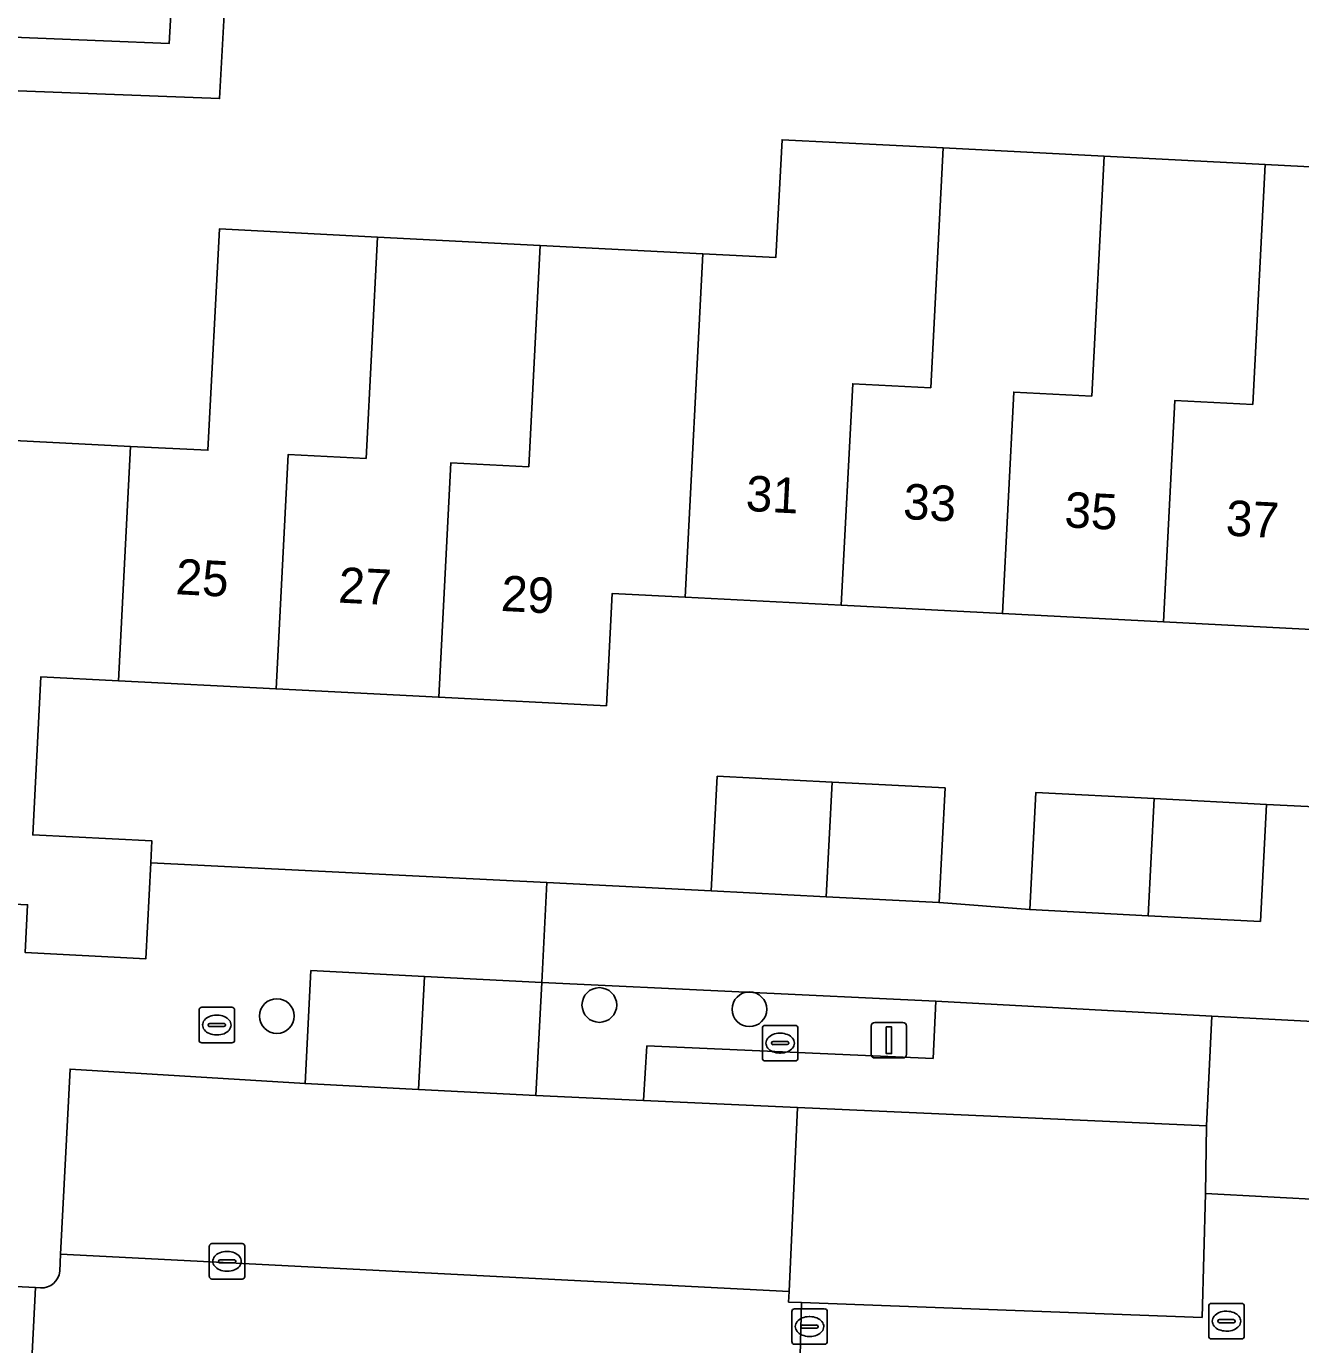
# Model space of a CAD drawing. Extents: x 162989 to 165008, y 383432 to 384338.
# Drawn here: x 164523.65 to 164559.57, y 383602.98 to 383640.13 of the extents above; entities that cross this region are included whole.
import ezdxf

# ---------------------------------------------------------------- set-up
doc = ezdxf.new("R2010")
doc.units = 0
for name, color, linetype in [('IMGEO_Boom', 7, 'Continuous'), ('IMGEO_Erf', 7, 'Continuous'), ('IMGEO_Groenvoorziening', 7, 'Continuous'), ('IMGEO_Kolk', 7, 'Continuous'), ('IMGEO_Lichtmast', 7, 'Continuous'), ('IMGEO_Pand', 7, 'Continuous'), ('IMGEO_Pand_nummerreeks', 7, 'Continuous'), ('IMGEO_Parkeervlak_open', 7, 'Continuous'), ('IMGEO_Rijbaan_lokaal_open', 7, 'Continuous'), ('IMGEO_Rioolput', 7, 'Continuous'), ('IMGEO_Voetpad_open', 7, 'Continuous')]:
    doc.layers.add(name, color=color, linetype=linetype)

msp = doc.modelspace()

# ---------------------------------------------------------------- linework, layer by layer
at = {"layer": 'IMGEO_Boom'}
for centre in [(164539.801, 383612.549), (164544.03, 383612.428), (164530.711, 383612.238)]:
    msp.add_circle(centre, 0.489, dxfattribs=at)
at = {"layer": 'IMGEO_Erf'}
for points in [[(164522.022, 383628.53), (164526.585, 383628.296), (164528.769, 383628.184), (164529.09, 383634.425), (164533.548, 383634.196), (164538.133, 383633.961), (164542.718, 383633.726), (164544.78, 383633.62), (164544.95, 383636.94), (164549.49, 383636.707), (164554.03, 383636.474), (164558.57, 383636.241), (164563.11, 383636.008), (164567.799, 383635.767), (164570.144, 383635.654), (164570.266, 383637.703), (164570.762, 383645.678)], [(164529.455, 383644.536), (164529.095, 383638.097), (164519.949, 383638.451)], [(164560.239, 383623.116), (164555.699, 383623.35), (164551.16, 383623.582), (164546.619, 383623.816), (164542.222, 383624.041), (164540.162, 383624.147), (164540, 383620.982), (164535.276, 383621.224), (164530.691, 383621.46), (164526.246, 383621.688), (164524.061, 383621.8), (164523.833, 383617.345), (164527.191, 383617.173), (164527.159, 383616.559), (164538.32, 383615.999), (164542.957, 383615.767), (164543.123, 383618.999), (164546.361, 383618.833), (164549.544, 383618.67), (164549.378, 383615.437), (164551.933, 383615.237), (164552.103, 383618.537), (164555.44, 383618.366), (164558.605, 383618.203), (164566.169, 383617.833)], [(164523.617, 383614.03), (164523.686, 383615.373), (164518.854, 383615.621), (164514.324, 383615.853), (164509.794, 383616.086), (164505.264, 383616.318), (164500.938, 383616.54), (164500, 383616.588), (164498.897, 383616.645), (164498.733, 383613.451), (164494.146, 383613.686), (164489.558, 383613.922), (164484.818, 383614.165), (164484.888, 383615.392), (164478.355, 383615.766), (164478.154, 383615.778), (164479.05, 383614.403)]]:
    msp.add_lwpolyline(points, dxfattribs=at)
at = {"layer": 'IMGEO_Groenvoorziening'}
for points in [[(164543.384, 383647.282), (164541.887, 383647.372), (164541.771, 383645.451), (164528.04, 383646.105), (164527.68, 383639.654), (164522.118, 383639.875), (164521.893, 383639.35), (164521.245, 383638.738), (164520.856, 383638.558), (164520.224, 383638.449), (164519.949, 383638.451), (164529.095, 383638.097), (164529.455, 383644.536), (164543.179, 383643.882)], [(164557.064, 383612.238), (164549.288, 383612.66), (164549.208, 383611.044), (164541.142, 383611.394), (164541.042, 383609.861), (164545.386, 383609.664), (164556.919, 383609.141)]]:
    msp.add_lwpolyline(points, close=True, dxfattribs=at)
msp.add_lwpolyline([(164523.217, 383642.434), (164522.118, 383639.875), (164527.68, 383639.654), (164528.04, 383646.105)], dxfattribs=at)
at = {"layer": 'IMGEO_Kolk'}
for p, q in [((164528.518, 383611.558), (164528.518, 383612.41)), ((164528.593, 383612.484), (164529.445, 383612.484)), ((164529.519, 383612.41), (164529.519, 383611.558)), ((164529.006, 383612.264), (164529.031, 383612.264)), ((164528.777, 383611.978), (164528.777, 383611.99)), ((164529.215, 383611.941), (164528.817, 383611.941)), ((164528.82, 383612.027), (164529.218, 383612.027)), ((164529.029, 383611.704), (164529.004, 383611.704)), ((164529.261, 383611.99), (164529.261, 383611.978)), ((164544.397, 383611.048), (164544.397, 383611.9)), ((164544.472, 383611.974), (164545.324, 383611.974)), ((164544.885, 383611.754), (164544.91, 383611.754)), ((164545.398, 383611.9), (164545.398, 383611.048)), ((164529.445, 383611.484), (164528.593, 383611.484)), ((164544.656, 383611.468), (164544.656, 383611.48)), ((164545.094, 383611.431), (164544.696, 383611.431)), ((164544.699, 383611.517), (164545.097, 383611.517)), ((164545.14, 383611.48), (164545.14, 383611.468)), ((164545.324, 383610.974), (164544.472, 383610.974)), ((164544.908, 383611.194), (164544.883, 383611.194)), ((164528.808, 383604.898), (164528.808, 383605.75)), ((164528.883, 383605.824), (164529.735, 383605.824)), ((164529.809, 383605.75), (164529.809, 383604.898)), ((164529.11, 383605.367), (164529.508, 383605.367)), ((164529.296, 383605.604), (164529.321, 383605.604)), ((164529.067, 383605.318), (164529.067, 383605.33)), ((164529.505, 383605.281), (164529.107, 383605.281)), ((164529.319, 383605.044), (164529.294, 383605.044)), ((164529.551, 383605.33), (164529.551, 383605.318)), ((164529.735, 383604.824), (164528.883, 383604.824)), ((164545.225, 383603.06), (164545.225, 383603.912)), ((164545.3, 383603.986), (164546.152, 383603.986)), ((164546.226, 383603.912), (164546.226, 383603.06)), ((164545.484, 383603.48), (164545.484, 383603.492)), ((164545.527, 383603.529), (164545.925, 383603.529)), ((164545.713, 383603.766), (164545.738, 383603.766)), ((164545.968, 383603.492), (164545.968, 383603.48)), ((164545.922, 383603.443), (164545.524, 383603.443)), ((164545.736, 383603.206), (164545.711, 383603.206)), ((164546.152, 383602.986), (164545.3, 383602.986))]:
    msp.add_line(p, q, dxfattribs=at)
for points in [[(164528.518, 383611.558), (164528.518, 383612.41)], [(164528.593, 383612.484), (164529.445, 383612.484)], [(164529.519, 383612.41), (164529.519, 383611.558)], [(164544.397, 383611.048), (164544.397, 383611.9)], [(164544.472, 383611.974), (164545.324, 383611.974)], [(164545.398, 383611.9), (164545.398, 383611.048)], [(164529.445, 383611.484), (164528.593, 383611.484)], [(164545.324, 383610.974), (164544.472, 383610.974)], [(164528.808, 383604.898), (164528.808, 383605.75)], [(164528.883, 383605.824), (164529.735, 383605.824)], [(164529.809, 383605.75), (164529.809, 383604.898)], [(164529.735, 383604.824), (164528.883, 383604.824)], [(164545.225, 383603.06), (164545.225, 383603.912)], [(164545.3, 383603.986), (164546.152, 383603.986)], [(164546.226, 383603.912), (164546.226, 383603.06)], [(164546.152, 383602.986), (164545.3, 383602.986)]]:
    msp.add_lwpolyline(points, dxfattribs=at)
for centre, radius, start, end in [((164528.595, 383612.408), 0.0765, 91.552, 178.448), ((164528.595, 383612.408), 0.0765, 91.552, 178.448), ((164529.443, 383612.408), 0.0765, 1.552, 88.448), ((164529.443, 383612.408), 0.0765, 1.552, 88.448), ((164528.817, 383611.987), 0.0403, 85.8775, 175.7526), ((164528.814, 383611.977), 0.0366, 178.938, 274.7102), ((164529.218, 383611.984), 0.043, 264.8664, 352.4533), ((164529.222, 383611.989), 0.0386, 1.7309, 96.639), ((164544.474, 383611.898), 0.0765, 91.552, 178.448), ((164544.474, 383611.898), 0.0765, 91.552, 178.448), ((164545.322, 383611.898), 0.0765, 1.552, 88.448), ((164545.322, 383611.898), 0.0765, 1.552, 88.448), ((164528.595, 383611.56), 0.0765, 181.552, 268.448), ((164528.595, 383611.56), 0.0765, 181.552, 268.448), ((164529.443, 383611.56), 0.0765, 271.552, 358.448), ((164529.443, 383611.56), 0.0765, 271.552, 358.448), ((164544.696, 383611.477), 0.0403, 85.8775, 175.7526), ((164544.693, 383611.467), 0.0366, 178.938, 274.7102), ((164545.097, 383611.474), 0.043, 264.8664, 352.4533), ((164545.101, 383611.479), 0.0386, 1.7309, 96.639), ((164544.474, 383611.05), 0.0765, 181.552, 268.448), ((164544.474, 383611.05), 0.0765, 181.552, 268.448), ((164545.322, 383611.05), 0.0765, 271.552, 358.448), ((164545.322, 383611.05), 0.0765, 271.552, 358.448), ((164528.885, 383605.748), 0.0765, 91.552, 178.448), ((164528.885, 383605.748), 0.0765, 91.552, 178.448), ((164529.733, 383605.748), 0.0765, 1.552, 88.448), ((164529.733, 383605.748), 0.0765, 1.552, 88.448), ((164529.107, 383605.327), 0.0403, 85.8775, 175.7526), ((164529.512, 383605.329), 0.0386, 1.7309, 96.639), ((164529.104, 383605.317), 0.0366, 178.938, 274.7102), ((164529.508, 383605.324), 0.043, 264.8664, 352.4533), ((164528.885, 383604.9), 0.0765, 181.552, 268.448), ((164528.885, 383604.9), 0.0765, 181.552, 268.448), ((164529.733, 383604.9), 0.0765, 271.552, 358.448), ((164529.733, 383604.9), 0.0765, 271.552, 358.448), ((164545.302, 383603.91), 0.0765, 91.552, 178.448), ((164545.302, 383603.91), 0.0765, 91.552, 178.448), ((164546.15, 383603.91), 0.0765, 1.552, 88.448), ((164546.15, 383603.91), 0.0765, 1.552, 88.448), ((164545.524, 383603.489), 0.0403, 85.8775, 175.7526), ((164545.929, 383603.491), 0.0386, 1.7309, 96.639), ((164545.521, 383603.479), 0.0366, 178.938, 274.7102), ((164545.925, 383603.486), 0.043, 264.8664, 352.4533), ((164545.302, 383603.062), 0.0765, 181.552, 268.448), ((164545.302, 383603.062), 0.0765, 181.552, 268.448), ((164546.15, 383603.062), 0.0765, 271.552, 358.448), ((164546.15, 383603.062), 0.0765, 271.552, 358.448)]:
    msp.add_arc(centre, radius, start, end, dxfattribs=at)
for centre, major_axis, ratio, start_param, end_param in [((164529.005, 383611.984), (-0.387, 0.002), 0.722429, 4.712389, 7.853982), ((164529.03, 383611.984), (-0.39, 0.002), 0.717154, 1.570796, 4.712389), ((164544.884, 383611.474), (-0.387, 0.002), 0.722429, 4.712389, 7.853982), ((164544.909, 383611.474), (-0.39, 0.002), 0.717154, 1.570796, 4.712389), ((164529.295, 383605.324), (-0.387, 0.002), 0.722429, 4.712389, 7.853982), ((164529.32, 383605.324), (-0.39, 0.002), 0.717154, 1.570796, 4.712389), ((164545.712, 383603.486), (-0.387, 0.002), 0.722429, 4.712389, 7.853982), ((164545.737, 383603.486), (-0.39, 0.002), 0.717154, 1.570796, 4.712389)]:
    msp.add_ellipse(centre, major_axis=major_axis, ratio=ratio, start_param=start_param, end_param=end_param, dxfattribs=at)
at = {"layer": 'IMGEO_Lichtmast'}
for p, q in [((164547.566, 383612.056), (164548.356, 383612.056)), ((164548.356, 383612.056), (164547.566, 383612.056)), ((164547.466, 383611.156), (164547.466, 383611.956)), ((164547.466, 383611.956), (164547.466, 383611.156)), ((164548.456, 383611.956), (164548.456, 383611.156)), ((164548.456, 383611.156), (164548.456, 383611.956)), ((164548.356, 383611.056), (164547.566, 383611.056)), ((164547.566, 383611.056), (164548.356, 383611.056))]:
    msp.add_line(p, q, dxfattribs=at)
msp.add_lwpolyline([(164547.886, 383611.931), (164548.036, 383611.931), (164548.036, 383611.181), (164547.886, 383611.181), (164547.886, 383611.931)], dxfattribs=at)
for centre, start, end in [((164547.566, 383611.956), 90, 180), ((164547.566, 383611.956), 90, 180), ((164548.356, 383611.956), 0, 90), ((164548.356, 383611.956), 360, 90), ((164547.566, 383611.156), 180, 270), ((164547.566, 383611.156), 180, 270), ((164548.356, 383611.156), 270, 0), ((164548.356, 383611.156), 270, 0)]:
    msp.add_arc(centre, 0.1, start, end, dxfattribs=at)
at = {"layer": 'IMGEO_Pand'}
for points in [[(164549.49, 383636.707), (164544.95, 383636.94), (164544.78, 383633.62), (164542.718, 383633.726), (164542.222, 383624.041), (164546.619, 383623.816), (164546.943, 383630.062), (164549.14, 383629.948)], [(164549.49, 383636.707), (164549.14, 383629.948), (164546.943, 383630.062), (164546.619, 383623.816), (164551.16, 383623.582), (164551.483, 383629.827), (164553.68, 383629.713), (164554.03, 383636.474)], [(164558.57, 383636.241), (164554.03, 383636.474), (164553.68, 383629.713), (164551.483, 383629.827), (164551.16, 383623.582), (164555.699, 383623.35), (164556.023, 383629.592), (164558.22, 383629.478)], [(164563.11, 383636.008), (164558.57, 383636.241), (164558.22, 383629.478), (164556.023, 383629.592), (164555.699, 383623.35), (164560.239, 383623.116), (164560.563, 383629.357), (164562.76, 383629.243)], [(164526.246, 383621.688), (164530.691, 383621.46), (164531.031, 383628.069), (164533.228, 383627.956), (164533.548, 383634.196), (164529.09, 383634.425), (164528.769, 383628.184), (164526.585, 383628.296)], [(164538.133, 383633.961), (164533.548, 383634.196), (164533.228, 383627.956), (164531.031, 383628.069), (164530.691, 383621.46), (164535.276, 383621.224), (164535.616, 383627.834), (164537.813, 383627.721)], [(164538.133, 383633.961), (164537.813, 383627.721), (164535.616, 383627.834), (164535.276, 383621.224), (164540, 383620.982), (164540.162, 383624.147), (164542.222, 383624.041), (164542.718, 383633.726)], [(164526.246, 383621.688), (164526.585, 383628.296), (164522.022, 383628.53), (164521.682, 383621.922), (164519.185, 383622.05), (164518.854, 383615.621), (164523.686, 383615.373), (164523.617, 383614.03), (164527.02, 383613.855), (164527.159, 383616.559), (164527.191, 383617.173), (164523.833, 383617.345), (164524.061, 383621.8)], [(164546.193, 383615.601), (164546.361, 383618.833), (164543.123, 383618.999), (164542.957, 383615.767)], [(164546.193, 383615.601), (164549.378, 383615.437), (164549.544, 383618.67), (164546.361, 383618.833)], [(164555.269, 383615.066), (164555.44, 383618.366), (164552.103, 383618.537), (164551.933, 383615.237)], [(164555.269, 383615.066), (164558.436, 383614.904), (164558.605, 383618.203), (164555.44, 383618.366)], [(164534.707, 383610.169), (164534.871, 383613.353), (164531.671, 383613.517), (164531.508, 383610.333)], [(164534.707, 383610.169), (164538.013, 383609.999), (164538.176, 383613.183), (164534.871, 383613.353)]]:
    msp.add_lwpolyline(points, close=True, dxfattribs=at)
at = {"layer": 'IMGEO_Parkeervlak_open'}
for points in [[(164541.042, 383609.861), (164538.013, 383609.999), (164534.707, 383610.169), (164531.508, 383610.333), (164524.882, 383610.741), (164524.616, 383605.53), (164545.15, 383604.476), (164545.386, 383609.664)], [(164556.887, 383607.24), (164556.919, 383609.141), (164545.386, 383609.664), (164545.15, 383604.476), (164545.137, 383604.177), (164545.495, 383604.162), (164556.79, 383603.742)]]:
    msp.add_lwpolyline(points, close=True, dxfattribs=at)
at = {"layer": 'IMGEO_Rijbaan_lokaal_open'}
for points in [[(164563.617, 383599.634), (164563.688, 383601.174), (164568.002, 383600.929), (164583.612, 383600.105), (164583.922, 383605.753), (164571.919, 383606.413), (164560.397, 383607.047), (164556.887, 383607.24), (164556.79, 383603.742), (164545.495, 383604.162), (164545.356, 383598.562), (164545.54, 383598.553), (164545.917, 383598.534)], [(164545.495, 383604.162), (164545.137, 383604.177), (164545.15, 383604.476), (164524.616, 383605.53), (164524.591, 383605.046)], [(164524.053, 383604.574), (164523.905, 383604.582), (164523.657, 383599.59), (164524.589, 383599.563), (164524.628, 383600.535), (164542.87, 383599.588), (164542.826, 383598.688), (164545.356, 383598.562), (164545.495, 383604.162)]]:
    msp.add_lwpolyline(points, dxfattribs=at)
msp.add_lwpolyline([(164523.123, 383599.606), (164523.657, 383599.59), (164523.905, 383604.582), (164523.16, 383604.622), (164523.089, 383603.477), (164522.898, 383599.619)], close=True, dxfattribs=at)
msp.add_arc((164524.076, 383605.091), 0.517, 267.4663, 355.0562, dxfattribs=at)
at = {"layer": 'IMGEO_Rioolput'}
for p, q in [((164556.978, 383603.211), (164556.978, 383604.063)), ((164557.053, 383604.137), (164557.905, 383604.137)), ((164557.466, 383603.917), (164557.491, 383603.917)), ((164557.979, 383604.063), (164557.979, 383603.211)), ((164557.237, 383603.631), (164557.237, 383603.643)), ((164557.675, 383603.594), (164557.277, 383603.594)), ((164557.28, 383603.68), (164557.678, 383603.68)), ((164557.721, 383603.643), (164557.721, 383603.631)), ((164557.905, 383603.137), (164557.053, 383603.137)), ((164557.489, 383603.357), (164557.464, 383603.357))]:
    msp.add_line(p, q, dxfattribs=at)
for points in [[(164556.978, 383603.211), (164556.978, 383604.063)], [(164557.053, 383604.137), (164557.905, 383604.137)], [(164557.979, 383604.063), (164557.979, 383603.211)], [(164557.905, 383603.137), (164557.053, 383603.137)]]:
    msp.add_lwpolyline(points, dxfattribs=at)
for centre, radius, start, end in [((164557.055, 383604.061), 0.0765, 91.552, 178.448), ((164557.055, 383604.061), 0.0765, 91.552, 178.448), ((164557.903, 383604.061), 0.0765, 1.552, 88.448), ((164557.903, 383604.061), 0.0765, 1.552, 88.448), ((164557.277, 383603.64), 0.0403, 85.8775, 175.7526), ((164557.274, 383603.63), 0.0366, 178.938, 274.7102), ((164557.678, 383603.637), 0.043, 264.8664, 352.4533), ((164557.682, 383603.642), 0.0386, 1.7309, 96.639), ((164557.055, 383603.213), 0.0765, 181.552, 268.448), ((164557.055, 383603.213), 0.0765, 181.552, 268.448), ((164557.903, 383603.213), 0.0765, 271.552, 358.448), ((164557.903, 383603.213), 0.0765, 271.552, 358.448)]:
    msp.add_arc(centre, radius, start, end, dxfattribs=at)
for centre, major_axis, ratio, start_param, end_param in [((164557.465, 383603.637), (-0.387, 0.002), 0.722429, 4.712389, 7.853982), ((164557.49, 383603.637), (-0.39, 0.002), 0.717154, 1.570796, 4.712389)]:
    msp.add_ellipse(centre, major_axis=major_axis, ratio=ratio, start_param=start_param, end_param=end_param, dxfattribs=at)
at = {"layer": 'IMGEO_Voetpad_open'}
for points in [[(164566.169, 383617.833), (164558.605, 383618.203), (164558.436, 383614.904), (164555.269, 383615.066), (164551.933, 383615.237), (164549.378, 383615.437), (164546.193, 383615.601), (164542.957, 383615.767), (164538.32, 383615.999), (164538.176, 383613.183), (164549.288, 383612.66), (164557.064, 383612.238), (164560.995, 383612.024)], [(164531.671, 383613.517), (164534.871, 383613.353), (164538.176, 383613.183), (164538.32, 383615.999), (164527.159, 383616.559), (164527.02, 383613.855), (164523.617, 383614.03)], [(164524.591, 383605.046), (164524.616, 383605.53), (164524.882, 383610.741), (164531.508, 383610.333), (164531.671, 383613.517)], [(164523.16, 383604.622), (164523.905, 383604.582), (164524.053, 383604.574)]]:
    msp.add_lwpolyline(points, dxfattribs=at)
for points in [[(164549.288, 383612.66), (164538.176, 383613.183), (164538.013, 383609.999), (164541.042, 383609.861), (164541.142, 383611.394), (164549.208, 383611.044)], [(164560.642, 383611.752), (164560.995, 383612.024), (164557.064, 383612.238), (164556.919, 383609.141), (164556.887, 383607.24), (164560.397, 383607.047)]]:
    msp.add_lwpolyline(points, close=True, dxfattribs=at)
msp.add_arc((164524.076, 383605.091), 0.517, 267.4663, 355.0562, dxfattribs=at)

# ---------------------------------------------------------------- texts
at = {"layer": 'IMGEO_Pand_nummerreeks'}
for s, rotation, p in [('31', 357.0617, (164543.913, 383626.478)), ('33', 357.0617, (164548.348, 383626.25)), ('35', 357.0617, (164552.896, 383626.017)), ('37', 357.0617, (164557.444, 383625.783)), ('25', 357.0616, (164527.842, 383624.13)), ('27', 357.0616, (164532.427, 383623.894)), ('29', 357.0616, (164537.011, 383623.659))]:
    msp.add_text(s, height=1, rotation=rotation, dxfattribs=at).set_placement(p)

doc.saveas('drawing.dxf')
